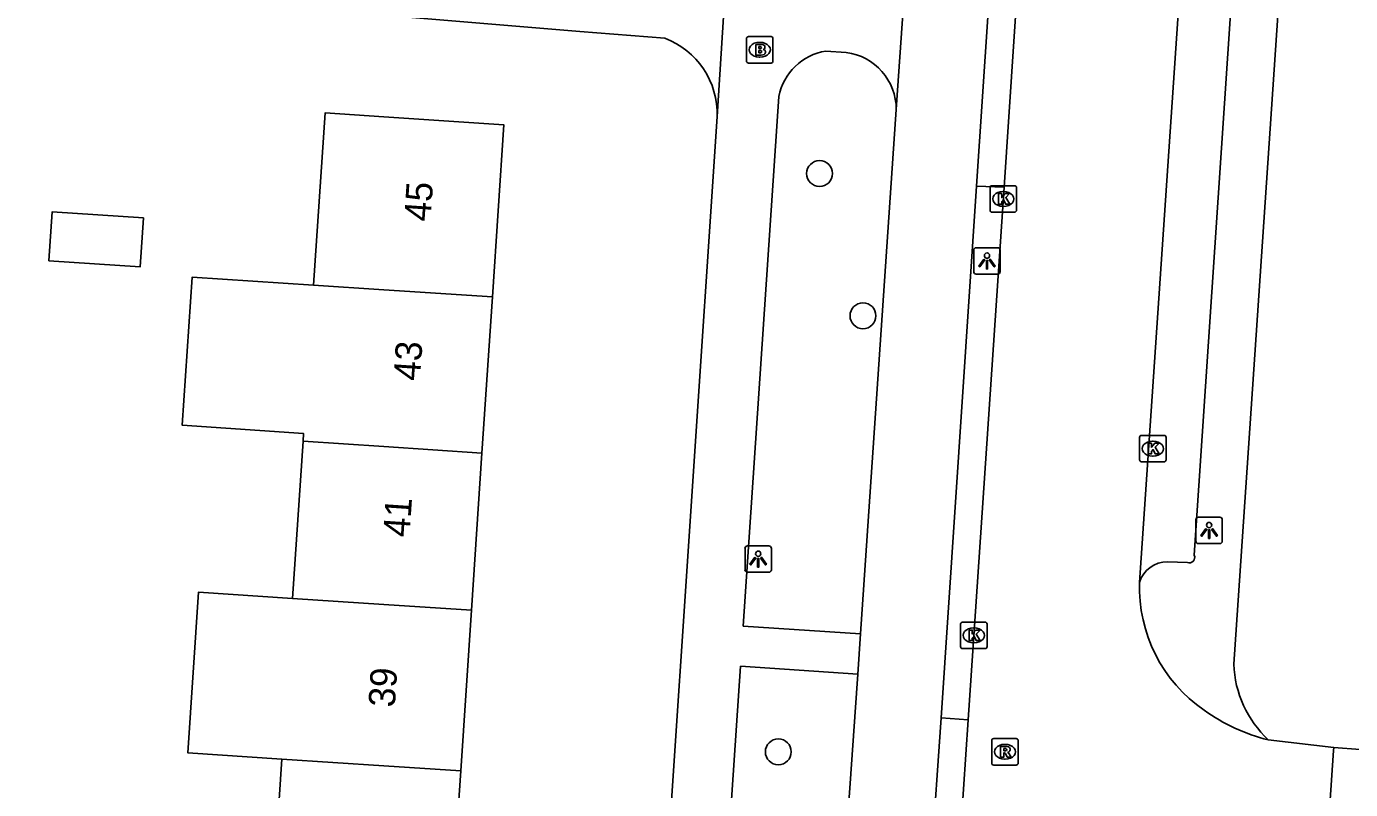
# Model space of a CAD drawing. Extents: x 161848 to 162726, y 385382 to 386521.
# Drawn here: x 161986.5 to 162036.5, y 385809.5 to 385838.3 of the extents above; entities that cross this region are included whole.
import ezdxf

# ---------------------------------------------------------------- set-up
doc = ezdxf.new("R2010")
doc.units = 0
for name, color, linetype in [('IMGEO_Boom', 7, 'Continuous'), ('IMGEO_Brandkraan', 7, 'Continuous'), ('IMGEO_Fietspad_gesloten', 7, 'Continuous'), ('IMGEO_Kolk', 7, 'Continuous'), ('IMGEO_Lichtpunt', 7, 'Continuous'), ('IMGEO_Pand', 7, 'Continuous'), ('IMGEO_Pand_nummerreeks', 7, 'Continuous'), ('IMGEO_Rijbaan_lokaal_open', 7, 'Continuous'), ('IMGEO_Rioolput', 7, 'Continuous'), ('IMGEO_Voetpad_open', 7, 'Continuous'), ('IMGEO_Woonerf_open', 7, 'Continuous')]:
    doc.layers.add(name, color=color, linetype=linetype)

msp = doc.modelspace()

# ---------------------------------------------------------------- linework, layer by layer
at = {"layer": 'IMGEO_Boom'}
for centre in [(162016.455, 385832.797), (162018.094, 385827.428), (162014.896, 385810.962)]:
    msp.add_circle(centre, 0.489, dxfattribs=at)
at = {"layer": 'IMGEO_Brandkraan'}
for p, q in [((162013.693, 385837.045), (162013.693, 385837.897)), ((162013.768, 385837.971), (162014.62, 385837.971)), ((162014.181, 385837.751), (162014.206, 385837.751)), ((162014.694, 385837.897), (162014.694, 385837.045)), ((162014.62, 385836.971), (162013.768, 385836.971)), ((162014.204, 385837.191), (162014.179, 385837.191))]:
    msp.add_line(p, q, dxfattribs=at)
for points in [[(162013.693, 385837.045), (162013.693, 385837.897)], [(162013.768, 385837.971), (162014.62, 385837.971)], [(162014.694, 385837.897), (162014.694, 385837.045)], [(162014.041, 385837.671), (162014.041, 385837.271), (162014.254, 385837.271)], [(162014.272, 385837.671), (162014.041, 385837.671)], [(162014.22, 385837.59), (162014.166, 385837.59), (162014.166, 385837.514)], [(162014.166, 385837.514), (162014.219, 385837.514)], [(162014.228, 385837.438), (162014.166, 385837.438), (162014.166, 385837.357)], [(162014.166, 385837.357), (162014.228, 385837.357)], [(162014.62, 385836.971), (162013.768, 385836.971)]]:
    msp.add_lwpolyline(points, dxfattribs=at)
for centre, radius, start, end in [((162013.77, 385837.895), 0.0765, 91.552, 178.448), ((162013.77, 385837.895), 0.0765, 91.552, 178.448), ((162014.618, 385837.895), 0.0765, 1.552, 88.448), ((162014.618, 385837.895), 0.0765, 1.552, 88.448), ((162014.221, 385837.552), 0.0379, 267.8285, 90.9355), ((162014.229, 385837.397), 0.0404, 269.8759, 90.5077), ((162014.26, 385837.522), 0.251, 268.6676, 293.5347), ((162014.276, 385837.526), 0.145, 59.4692, 91.5367), ((162014.301, 385837.573), 0.0922, 285.5137, 58.1501), ((162014.306, 385837.381), 0.105, 301.3115, 78.989), ((162013.77, 385837.047), 0.0765, 181.552, 268.448), ((162013.77, 385837.047), 0.0765, 181.552, 268.448), ((162014.618, 385837.047), 0.0765, 271.552, 358.448), ((162014.618, 385837.047), 0.0765, 271.552, 358.448)]:
    msp.add_arc(centre, radius, start, end, dxfattribs=at)
for centre, major_axis, ratio, start_param, end_param in [((162014.18, 385837.471), (-0.387, 0.002), 0.722429, 4.712389, 7.853982), ((162014.205, 385837.471), (-0.39, 0.002), 0.717154, 1.570796, 4.712389)]:
    msp.add_ellipse(centre, major_axis=major_axis, ratio=ratio, start_param=start_param, end_param=end_param, dxfattribs=at)
at = {"layer": 'IMGEO_Fietspad_gesloten'}
for points in [[(162019.619, 385839.181), (162019.35, 385835.21)], [(162022.824, 385838.901), (162022.384, 385832.326)], [(162019.35, 385835.21), (162018.004, 385815.423)], [(162021.045, 385812.246), (162022.384, 385832.326)], [(162018.004, 385815.423), (162017.897, 385813.891)], [(162017.897, 385813.891), (162016.671, 385796.343)], [(162020.688, 385807.01), (162021.045, 385812.246)]]:
    msp.add_lwpolyline(points, dxfattribs=at)
at = {"layer": 'IMGEO_Kolk'}
for p, q in [((162022.893, 385831.413), (162022.893, 385832.265)), ((162022.968, 385832.339), (162023.82, 385832.339)), ((162023.894, 385832.265), (162023.894, 385831.413)), ((162023.381, 385832.119), (162023.406, 385832.119)), ((162023.82, 385831.339), (162022.968, 385831.339)), ((162023.404, 385831.559), (162023.379, 385831.559)), ((162028.542, 385821.985), (162028.542, 385822.837)), ((162028.617, 385822.911), (162029.469, 385822.911)), ((162029.543, 385822.837), (162029.543, 385821.985)), ((162029.03, 385822.691), (162029.055, 385822.691)), ((162029.469, 385821.911), (162028.617, 385821.911)), ((162029.053, 385822.131), (162029.028, 385822.131)), ((162021.78, 385814.934), (162021.78, 385815.786)), ((162021.855, 385815.86), (162022.707, 385815.86)), ((162022.781, 385815.786), (162022.781, 385814.934)), ((162022.268, 385815.64), (162022.293, 385815.64)), ((162022.707, 385814.86), (162021.855, 385814.86)), ((162022.291, 385815.08), (162022.266, 385815.08))]:
    msp.add_line(p, q, dxfattribs=at)
for points in [[(162022.893, 385831.413), (162022.893, 385832.265)], [(162022.968, 385832.339), (162023.82, 385832.339)], [(162023.894, 385832.265), (162023.894, 385831.413)], [(162023.214, 385832.039), (162023.337, 385832.039), (162023.337, 385831.888), (162023.467, 385832.039), (162023.631, 385832.039), (162023.485, 385831.888), (162023.638, 385831.639), (162023.486, 385831.639), (162023.401, 385831.803), (162023.337, 385831.736), (162023.337, 385831.639), (162023.214, 385831.639), (162023.214, 385832.039)], [(162023.82, 385831.339), (162022.968, 385831.339)], [(162028.542, 385821.985), (162028.542, 385822.837)], [(162028.617, 385822.911), (162029.469, 385822.911)], [(162029.543, 385822.837), (162029.543, 385821.985)], [(162028.863, 385822.611), (162028.986, 385822.611), (162028.986, 385822.46), (162029.116, 385822.611), (162029.28, 385822.611), (162029.134, 385822.46), (162029.287, 385822.211), (162029.135, 385822.211), (162029.05, 385822.375), (162028.986, 385822.308), (162028.986, 385822.211), (162028.863, 385822.211), (162028.863, 385822.611)], [(162029.469, 385821.911), (162028.617, 385821.911)], [(162021.78, 385814.934), (162021.78, 385815.786)], [(162021.855, 385815.86), (162022.707, 385815.86)], [(162022.781, 385815.786), (162022.781, 385814.934)], [(162022.101, 385815.56), (162022.224, 385815.56), (162022.224, 385815.409), (162022.354, 385815.56), (162022.518, 385815.56), (162022.372, 385815.409), (162022.525, 385815.16), (162022.373, 385815.16), (162022.288, 385815.324), (162022.224, 385815.257), (162022.224, 385815.16), (162022.101, 385815.16), (162022.101, 385815.56)], [(162022.707, 385814.86), (162021.855, 385814.86)]]:
    msp.add_lwpolyline(points, dxfattribs=at)
for centre, start, end in [((162022.97, 385832.263), 91.552, 178.448), ((162022.97, 385832.263), 91.552, 178.448), ((162023.818, 385832.263), 1.552, 88.448), ((162023.818, 385832.263), 1.552, 88.448), ((162022.97, 385831.415), 181.552, 268.448), ((162022.97, 385831.415), 181.552, 268.448), ((162023.818, 385831.415), 271.552, 358.448), ((162023.818, 385831.415), 271.552, 358.448), ((162028.619, 385822.835), 91.552, 178.448), ((162028.619, 385822.835), 91.552, 178.448), ((162029.467, 385822.835), 1.552, 88.448), ((162029.467, 385822.835), 1.552, 88.448), ((162028.619, 385821.987), 181.552, 268.448), ((162028.619, 385821.987), 181.552, 268.448), ((162029.467, 385821.987), 271.552, 358.448), ((162029.467, 385821.987), 271.552, 358.448), ((162021.857, 385815.784), 91.552, 178.448), ((162021.857, 385815.784), 91.552, 178.448), ((162022.705, 385815.784), 1.552, 88.448), ((162022.705, 385815.784), 1.552, 88.448), ((162021.857, 385814.936), 181.552, 268.448), ((162021.857, 385814.936), 181.552, 268.448), ((162022.705, 385814.936), 271.552, 358.448), ((162022.705, 385814.936), 271.552, 358.448)]:
    msp.add_arc(centre, 0.0765, start, end, dxfattribs=at)
for centre, major_axis, ratio, start_param, end_param in [((162023.38, 385831.839), (-0.387, 0.002), 0.722429, 4.712389, 7.853982), ((162023.405, 385831.839), (-0.39, 0.002), 0.717154, 1.570796, 4.712389), ((162029.029, 385822.411), (-0.387, 0.002), 0.722429, 4.712389, 7.853982), ((162029.054, 385822.411), (-0.39, 0.002), 0.717154, 1.570796, 4.712389), ((162022.267, 385815.36), (-0.387, 0.002), 0.722429, 4.712389, 7.853982), ((162022.292, 385815.36), (-0.39, 0.002), 0.717154, 1.570796, 4.712389)]:
    msp.add_ellipse(centre, major_axis=major_axis, ratio=ratio, start_param=start_param, end_param=end_param, dxfattribs=at)
at = {"layer": 'IMGEO_Lichtpunt'}
for p, q in [((162022.28, 385829.901), (162022.28, 385829.094)), ((162022.28, 385829.901), (162022.28, 385829.094)), ((162023.182, 385829.996), (162022.374, 385829.996)), ((162023.182, 385829.996), (162022.374, 385829.996)), ((162023.276, 385829.094), (162023.276, 385829.901)), ((162023.276, 385829.094), (162023.276, 385829.901)), ((162022.374, 385829), (162023.182, 385829)), ((162022.374, 385829), (162023.182, 385829)), ((162030.67, 385819.727), (162030.67, 385818.92)), ((162030.67, 385819.727), (162030.67, 385818.92)), ((162031.572, 385819.822), (162030.764, 385819.822)), ((162031.572, 385819.822), (162030.764, 385819.822)), ((162031.666, 385818.92), (162031.666, 385819.727)), ((162031.666, 385818.92), (162031.666, 385819.727)), ((162014.54, 385818.739), (162013.732, 385818.739)), ((162014.54, 385818.739), (162013.732, 385818.739)), ((162030.764, 385818.826), (162031.572, 385818.826)), ((162030.764, 385818.826), (162031.572, 385818.826)), ((162013.638, 385818.644), (162013.638, 385817.837)), ((162013.638, 385818.644), (162013.638, 385817.837)), ((162014.634, 385817.837), (162014.634, 385818.644)), ((162014.634, 385817.837), (162014.634, 385818.644)), ((162013.732, 385817.743), (162014.54, 385817.743)), ((162013.732, 385817.743), (162014.54, 385817.743))]:
    msp.add_line(p, q, dxfattribs=at)
for points in [[(162022.654, 385829.565), (162022.693, 385829.537), (162022.505, 385829.275), (162022.467, 385829.302), (162022.654, 385829.565)], [(162022.756, 385829.517), (162022.803, 385829.517), (162022.803, 385829.195), (162022.756, 385829.195), (162022.756, 385829.517)], [(162022.866, 385829.537), (162022.904, 385829.564), (162023.091, 385829.302), (162023.052, 385829.274), (162022.866, 385829.537)], [(162031.044, 385819.391), (162031.083, 385819.363), (162030.895, 385819.101), (162030.857, 385819.128), (162031.044, 385819.391)], [(162031.146, 385819.343), (162031.193, 385819.343), (162031.193, 385819.021), (162031.146, 385819.021), (162031.146, 385819.343)], [(162031.256, 385819.363), (162031.294, 385819.39), (162031.481, 385819.128), (162031.442, 385819.1), (162031.256, 385819.363)], [(162014.012, 385818.308), (162014.051, 385818.28), (162013.863, 385818.018), (162013.825, 385818.045), (162014.012, 385818.308)], [(162014.114, 385818.26), (162014.161, 385818.26), (162014.161, 385817.938), (162014.114, 385817.938), (162014.114, 385818.26)], [(162014.224, 385818.28), (162014.262, 385818.307), (162014.449, 385818.045), (162014.41, 385818.017), (162014.224, 385818.28)]]:
    msp.add_lwpolyline(points, dxfattribs=at)
for centre in [(162022.779, 385829.699), (162031.169, 385819.525), (162014.137, 385818.442)]:
    msp.add_circle(centre, 0.0994, dxfattribs=at)
for centre, start, end in [((162022.374, 385829.901), 90, 180), ((162022.374, 385829.901), 90, 180), ((162023.182, 385829.901), 0, 90), ((162023.182, 385829.901), 0, 90), ((162022.374, 385829.094), 180, 270), ((162022.374, 385829.094), 180, 270), ((162023.182, 385829.094), 270, 0), ((162023.182, 385829.094), 270, 360), ((162030.764, 385819.727), 90, 180), ((162030.764, 385819.727), 90, 180), ((162031.572, 385819.727), 0, 90), ((162031.572, 385819.727), 0, 90), ((162013.732, 385818.644), 90, 180), ((162013.732, 385818.644), 90, 180), ((162014.54, 385818.644), 0, 90), ((162014.54, 385818.644), 0, 90), ((162030.764, 385818.92), 180, 270), ((162030.764, 385818.92), 180, 270), ((162031.572, 385818.92), 270, 0), ((162031.572, 385818.92), 270, 360), ((162013.732, 385817.837), 180, 270), ((162013.732, 385817.837), 180, 270), ((162014.54, 385817.837), 270, 0), ((162014.54, 385817.837), 270, 360)]:
    msp.add_arc(centre, 0.0946, start, end, dxfattribs=at)
at = {"layer": 'IMGEO_Pand'}
for points in [[(161997.341, 385828.583), (161997.775, 385835.084), (162000, 385834.935), (162004.529, 385834.632), (162004.095, 385828.137)], [(161987.344, 385829.497), (161990.789, 385829.269), (161990.912, 385831.121), (161987.467, 385831.35), (161987.344, 385829.497)], [(161996.947, 385822.69), (161996.967, 385822.979), (161992.384, 385823.291), (161992.761, 385828.886), (161997.341, 385828.583)], [(161997.341, 385828.583), (162000, 385828.407), (162004.095, 385828.137)], [(162004.095, 385828.137), (162003.702, 385822.244)], [(161996.55, 385816.751), (161996.947, 385822.69)], [(162003.702, 385822.244), (162000, 385822.489), (161996.947, 385822.69)], [(162003.702, 385822.244), (162003.305, 385816.305)], [(161996.55, 385816.751), (161992.992, 385816.986), (161992.592, 385810.926), (161996.146, 385810.691)], [(162003.305, 385816.305), (162000, 385816.523), (161996.55, 385816.751)], [(162002.9, 385810.245), (162003.305, 385816.305)], [(161995.751, 385804.782), (161996.146, 385810.691)], [(161996.146, 385810.691), (162000, 385810.436), (162002.9, 385810.245)], [(162002.9, 385810.245), (162002.505, 385804.336)]]:
    msp.add_lwpolyline(points, dxfattribs=at)
at = {"layer": 'IMGEO_Rijbaan_lokaal_open'}
for points in [[(162028.542, 385817.36), (162031.145, 385855.667)], [(162023.424, 385832.28), (162024.539, 385848.984)], [(162023.424, 385832.28), (162022.065, 385812.169)], [(162022.065, 385812.169), (162021.714, 385806.937)], [(162035.875, 385811.129), (162033.401, 385811.416)], [(162035.536, 385806.172), (162035.868, 385811.014), (162035.875, 385811.129)]]:
    msp.add_lwpolyline(points, dxfattribs=at)
for centre, radius, start, end in [((162034.159, 385817.169), 5.62, 178.0536, 235.5786), ((162035.057, 385818.18), 6.964, 234.1856, 256.2431)]:
    msp.add_arc(centre, radius, start, end, dxfattribs=at)
at = {"layer": 'IMGEO_Rioolput'}
for p, q in [((162022.956, 385810.538), (162022.956, 385811.39)), ((162023.031, 385811.464), (162023.883, 385811.464)), ((162023.444, 385811.244), (162023.469, 385811.244)), ((162023.957, 385811.39), (162023.957, 385810.538)), ((162023.883, 385810.464), (162023.031, 385810.464)), ((162023.467, 385810.684), (162023.442, 385810.684))]:
    msp.add_line(p, q, dxfattribs=at)
for points in [[(162022.956, 385810.538), (162022.956, 385811.39)], [(162023.031, 385811.464), (162023.883, 385811.464)], [(162023.957, 385811.39), (162023.957, 385810.538)], [(162023.545, 385811.162), (162023.293, 385811.164), (162023.293, 385810.764)], [(162023.293, 385810.764), (162023.417, 385810.764), (162023.417, 385810.926), (162023.428, 385810.926)], [(162023.471, 385811.083), (162023.417, 385811.083), (162023.417, 385811.002)], [(162023.417, 385811.002), (162023.469, 385811.002)], [(162023.475, 385810.897), (162023.546, 385810.764), (162023.686, 385810.764), (162023.621, 385810.89)], [(162023.883, 385810.464), (162023.031, 385810.464)]]:
    msp.add_lwpolyline(points, dxfattribs=at)
for centre, radius, start, end in [((162023.033, 385811.388), 0.0765, 91.552, 178.448), ((162023.033, 385811.388), 0.0765, 91.552, 178.448), ((162023.881, 385811.388), 0.0765, 1.552, 88.448), ((162023.881, 385811.388), 0.0765, 1.552, 88.448), ((162023.427, 385810.873), 0.0533, 26.0293, 88.6989), ((162023.453, 385811.191), 0.19, 274.7715, 282.9687), ((162023.477, 385810.987), 0.0964, 77.0061, 93.1865), ((162023.491, 385811.044), 0.0378, 276.6634, 79.6772), ((162023.544, 385811.052), 0.109, 350.3612, 89.416), ((162023.542, 385811.052), 0.112, 277.5842, 350.9817), ((162023.526, 385810.837), 0.108, 29.5134, 73.7905), ((162023.033, 385810.54), 0.0765, 181.552, 268.448), ((162023.033, 385810.54), 0.0765, 181.552, 268.448), ((162023.881, 385810.54), 0.0765, 271.552, 358.448), ((162023.881, 385810.54), 0.0765, 271.552, 358.448)]:
    msp.add_arc(centre, radius, start, end, dxfattribs=at)
for centre, major_axis, ratio, start_param, end_param in [((162023.443, 385810.964), (-0.387, 0.002), 0.722429, 4.712389, 7.853982), ((162023.468, 385810.964), (-0.39, 0.002), 0.717154, 1.570796, 4.712389)]:
    msp.add_ellipse(centre, major_axis=major_axis, ratio=ratio, start_param=start_param, end_param=end_param, dxfattribs=at)
at = {"layer": 'IMGEO_Voetpad_open'}
for points in [[(162032.098, 385814.271), (162035.437, 385863.448)], [(162033.025, 385854.403), (162030.607, 385818.385)], [(161983.452, 385839.874), (162000, 385838.778), (162007.405, 385838.156), (162010.612, 385837.904)], [(162012.581, 385834.953), (162012.884, 385839.718)], [(162016.69, 385837.422), (162017.456, 385837.367)], [(162018.004, 385815.423), (162013.571, 385815.708), (162014.916, 385835.708)], [(162012.581, 385834.953), (162008.815, 385778.362), (162008.526, 385774.954), (162008.506, 385774.751)], [(162022.384, 385832.326), (162023.424, 385832.28)], [(162030.347, 385818.108), (162029.596, 385818.131)], [(162016.671, 385796.343), (162012.29, 385796.64), (162013.47, 385814.195), (162017.897, 385813.891)], [(162021.045, 385812.246), (162022.065, 385812.169)]]:
    msp.add_lwpolyline(points, dxfattribs=at)
for centre, radius, start, end in [((162009.549, 385835.062), 3.034, 357.9318, 69.4931), ((162017.032, 385835.293), 2.156, 99.1264, 168.9026), ((162017.184, 385835.218), 2.166, 359.778, 82.7929), ((162030.419, 385818.301), 0.206, 249.5824, 24.0441), ((162029.572, 385817.058), 1.073, 88.7222, 163.6486), ((162036.239, 385814.436), 4.144, 182.2838, 226.7793)]:
    msp.add_arc(centre, radius, start, end, dxfattribs=at)
at = {"layer": 'IMGEO_Woonerf_open'}
msp.add_lwpolyline([(162047.467, 385810.415), (162036.872, 385811.045), (162035.875, 385811.129)], dxfattribs=at)

# ---------------------------------------------------------------- texts
at = {"layer": 'IMGEO_Pand_nummerreeks'}
for s, rotation, p in [('45', 86.1783, (162001.758, 385830.967)), ('43', 86.1786, (162001.357, 385824.951)), ('41', 86.1783, (162000.962, 385819.047)), ('39', 86.2244, (162000.409, 385812.626))]:
    msp.add_text(s, height=1, rotation=rotation, dxfattribs=at).set_placement(p)

doc.saveas('drawing.dxf')
